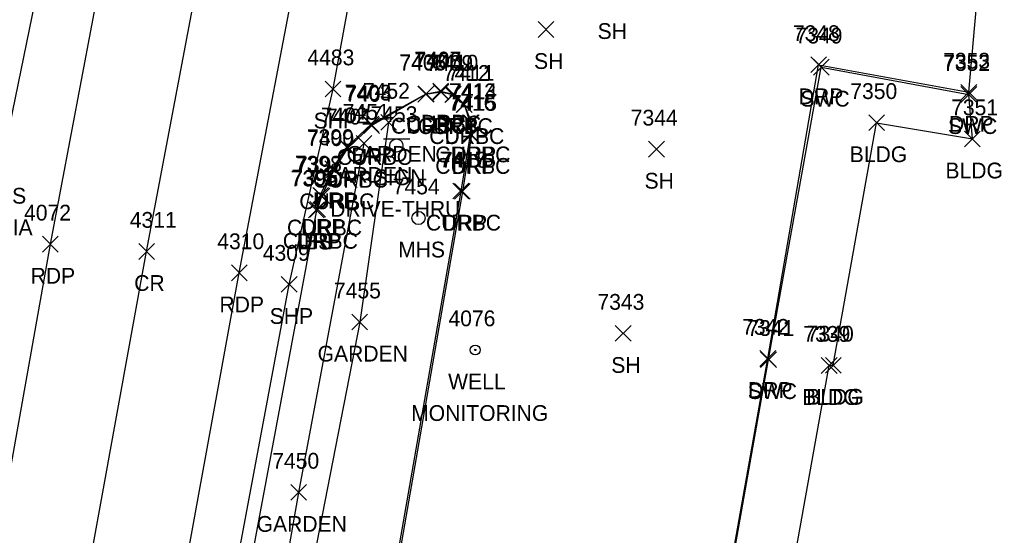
# Model space of a CAD drawing. Extents: x 1769141 to 1770911, y 735471 to 741449.
# Drawn here: x 1770609.7 to 1770734.1, y 738821.9 to 738887.2 of the extents above; entities that cross this region are included whole.
import ezdxf

# ---------------------------------------------------------------- set-up
doc = ezdxf.new("R2010")
doc.units = 0
for name, color, linetype in [('L_A', 7, 'Continuous'), ('L_I', 7, 'Continuous'), ('L_TIC', 7, 'Continuous'), ('LAPB', 7, 'Continuous'), ('LBC', 7, 'Continuous'), ('LELB', 7, 'Continuous'), ('LSOGP', 7, 'Continuous'), ('P_A', 7, 'Continuous'), ('P_I', 7, 'Continuous'), ('P_TIC', 7, 'Continuous'), ('PET', 7, 'Continuous'), ('PRC', 7, 'Continuous'), ('PSP', 7, 'Continuous'), ('R_A', 7, 'Continuous'), ('R_I', 7, 'Continuous'), ('R_TIC', 7, 'Continuous'), ('RC', 7, 'Continuous'), ('RDP', 7, 'Continuous'), ('RSW', 7, 'Continuous'), ('S_A', 7, 'Continuous'), ('S_C', 7, 'Continuous'), ('S_I', 7, 'Continuous'), ('SSGN', 7, 'Continuous'), ('U_A', 7, 'Continuous'), ('U_C', 7, 'Continuous'), ('U_I', 7, 'Continuous'), ('USMH', 7, 'Continuous'), ('UWW', 7, 'Continuous')]:
    doc.layers.add(name, color=color, linetype=linetype)

msp = doc.modelspace()

# ---------------------------------------------------------------- linework, layer by layer
at = {"layer": 'L_TIC'}
for points in [[(1770675.42, 738884.98), (1770677.42, 738886.98)], [(1770677.42, 738884.98), (1770675.42, 738886.98)], [(1770655.48, 738873.21), (1770657.48, 738875.21)], [(1770657.48, 738873.21), (1770655.48, 738875.21)], [(1770717.32, 738873.17), (1770719.32, 738875.17)], [(1770719.32, 738873.17), (1770717.32, 738875.17)], [(1770652.36, 738870.55), (1770654.36, 738872.55)], [(1770654.36, 738870.55), (1770652.36, 738872.55)], [(1770729.45, 738871.11), (1770731.45, 738873.11)], [(1770731.45, 738871.11), (1770729.45, 738873.11)], [(1770689.42, 738869.81), (1770691.42, 738871.81)], [(1770691.42, 738869.81), (1770689.42, 738871.81)], [(1770646.32, 738862.1), (1770648.32, 738864.1)], [(1770648.32, 738862.1), (1770646.32, 738864.1)], [(1770651.81, 738847.9), (1770653.81, 738849.9)], [(1770653.81, 738847.9), (1770651.81, 738849.9)], [(1770685.2, 738846.46), (1770687.2, 738848.46)], [(1770687.2, 738846.46), (1770685.2, 738848.46)], [(1770711.3, 738842.4), (1770713.3, 738844.4)], [(1770713.3, 738842.4), (1770711.3, 738844.4)], [(1770711.82, 738842.43), (1770713.82, 738844.43)], [(1770713.82, 738842.43), (1770711.82, 738844.43)], [(1770644.08, 738826.32), (1770646.08, 738828.32)], [(1770646.08, 738826.32), (1770644.08, 738828.32)]]:
    msp.add_lwpolyline(points, dxfattribs=at)
at = {"layer": 'LAPB'}
for points in [[(1770656.48, 738874.21), (1770652.81, 738848.9), (1770644.99, 738808.63), (1770635.02, 738752.94)], [(1770632.71, 738756.05), (1770638.66, 738790.64), (1770645.08, 738827.32), (1770653.36, 738871.55)]]:
    msp.add_lwpolyline(points, dxfattribs=at)
at = {"layer": 'LBC'}
msp.add_lwpolyline([(1770698.24, 738749.57), (1770689.16, 738750.88), (1770695.56, 738787.47), (1770702.23, 738786.66), (1770703.87, 738795.78), (1770704.59, 738800.03), (1770706.25, 738809.82), (1770706.89, 738813.21), (1770712.3, 738843.4), (1770712.82, 738843.43), (1770718.32, 738874.17), (1770730.45, 738872.11)], dxfattribs=at)
at = {"layer": 'LELB'}
msp.add_lwpolyline([(1770647.32, 738863.1), (1770638.32, 738814.67), (1770629.85, 738769.78)], dxfattribs=at)
at = {"layer": 'LSOGP'}
msp.add_lwpolyline([(1770691.87, 738661.41), (1770687.12, 738683.7), (1770686.36, 738688.58), (1770687.84, 738701.39), (1770692.59, 738706.26), (1770692.55, 738706.5), (1770699.98, 738727.29), (1770698.52, 738748.03), (1770698.32, 738748.12), (1770698.24, 738749.57), (1770689.16, 738750.88), (1770695.56, 738787.47), (1770702.23, 738786.66), (1770703.87, 738795.78), (1770704.59, 738800.03), (1770706.25, 738809.82), (1770706.89, 738813.21), (1770712.3, 738843.4), (1770712.82, 738843.43), (1770718.32, 738874.17), (1770730.45, 738872.11), (1770730, 738877.74), (1770730, 738878.02), (1770733.34, 738915.49)], dxfattribs=at)
at = {"layer": 'P_TIC'}
for points in [[(1770648.44, 738877.44), (1770650.44, 738879.44)], [(1770650.44, 738877.44), (1770648.44, 738879.44)], [(1770612.62, 738857.77), (1770614.62, 738859.77)], [(1770614.62, 738857.77), (1770612.62, 738859.77)], [(1770624.81, 738856.85), (1770626.81, 738858.85)], [(1770626.81, 738856.85), (1770624.81, 738858.85)], [(1770636.55, 738854.14), (1770638.55, 738856.14)], [(1770638.55, 738854.14), (1770636.55, 738856.14)], [(1770642.88, 738852.67), (1770644.88, 738854.67)], [(1770644.88, 738852.67), (1770642.88, 738854.67)]]:
    msp.add_lwpolyline(points, dxfattribs=at)
at = {"layer": 'PET'}
for points in [[(1770498.35, 738202.33), (1770505.32, 738243.58), (1770514, 738293.39), (1770521.19, 738334.51), (1770529.87, 738384.51), (1770540.37, 738444.39), (1770550.2, 738502.07), (1770560.29, 738558.86), (1770568.53, 738606.15), (1770576.04, 738648.17), (1770584.13, 738693.97), (1770592.27, 738740.2), (1770599.12, 738779.63), (1770606.64, 738819.52), (1770613.62, 738858.77), (1770620.19, 738893.47), (1770628.38, 738936.17), (1770637.53, 738984.97), (1770643.72, 739017.75), (1770651.2, 739057.47)], [(1770519.35, 738183.15), (1770528.05, 738233.56), (1770539.53, 738299.08), (1770548.74, 738352.36), (1770557.68, 738403.13), (1770564.13, 738440.46), (1770573.45, 738494.14), (1770584.12, 738554.39), (1770592.19, 738600.77), (1770602.63, 738660.09), (1770612.1, 738713.05), (1770618.25, 738747.4), (1770627.86, 738802.06), (1770637.55, 738855.14), (1770646.46, 738901.9), (1770653.63, 738941.04), (1770664.31, 738997.45), (1770673.48, 739046.36)]]:
    msp.add_lwpolyline(points, dxfattribs=at)
at = {"layer": 'PRC'}
msp.add_lwpolyline([(1770507.77, 738186.68), (1770516.39, 738236.25), (1770527.92, 738302.48), (1770537.02, 738354.2), (1770545.79, 738405.62), (1770552.19, 738442.28), (1770561.98, 738497.61), (1770572.5, 738557.36), (1770580.07, 738602.32), (1770591.07, 738663.64), (1770600.38, 738716.09), (1770606.4, 738749.37), (1770616.02, 738804.08), (1770625.81, 738857.85), (1770633.75, 738899.85), (1770641.85, 738943.04), (1770652.79, 739000.55), (1770661.76, 739049.09)], dxfattribs=at)
at = {"layer": 'PSP'}
for points in [[(1770615.73, 738696.75), (1770624.55, 738745.32), (1770633.94, 738800.55), (1770643.88, 738853.67), (1770649.44, 738878.44), (1770653.55, 738900.85), (1770658.58, 738938.18), (1770660.8, 738954.57), (1770663.06, 738973.42), (1770666.15, 738992.82), (1770666.57, 738995.83), (1770671.38, 739019.72), (1770673.18, 739030.96), (1770682.05, 739077.34)], [(1770492.13, 738203.4), (1770499.17, 738244.91), (1770502.67, 738268.32), (1770507.12, 738294.16), (1770515.22, 738335.86), (1770523.37, 738385.12), (1770531.43, 738446.08), (1770541.85, 738504.16), (1770552.67, 738560.33), (1770559.53, 738607.65), (1770567.71, 738649.42), (1770576.6, 738695.75), (1770584.51, 738740.49), (1770591.64, 738780.79), (1770598.7, 738821.32), (1770605.59, 738859.98), (1770618.05, 738920.67), (1770621.75, 738939.17), (1770631.13, 738987.07), (1770635.84, 739018.16), (1770643.49, 739059.41)]]:
    msp.add_lwpolyline(points, dxfattribs=at)
at = {"layer": 'R_TIC'}
for points in [[(1770709.96, 738880.51), (1770711.96, 738882.51)], [(1770711.96, 738880.51), (1770709.96, 738882.51)], [(1770710.31, 738880.21), (1770712.31, 738882.21)], [(1770712.31, 738880.21), (1770710.31, 738882.21)], [(1770660.19, 738876.78), (1770662.19, 738878.78)], [(1770662.19, 738876.78), (1770660.19, 738878.78)], [(1770660.23, 738876.83), (1770662.23, 738878.83)], [(1770662.23, 738876.83), (1770660.23, 738878.83)], [(1770662.07, 738877.17), (1770664.07, 738879.17)], [(1770664.07, 738877.17), (1770662.07, 738879.17)], [(1770662.11, 738877.06), (1770664.11, 738879.06)], [(1770664.11, 738877.06), (1770662.11, 738879.06)], [(1770663.59, 738876.73), (1770665.59, 738878.73)], [(1770665.59, 738876.73), (1770663.59, 738878.73)], [(1770663.67, 738876.78), (1770665.67, 738878.78)], [(1770665.67, 738876.78), (1770663.67, 738878.78)], [(1770729, 738877.02), (1770731, 738879.02)], [(1770731, 738877.02), (1770729, 738879.02)], [(1770729, 738876.74), (1770731, 738878.74)], [(1770731, 738876.74), (1770729, 738878.74)], [(1770665.05, 738875.47), (1770667.05, 738877.47)], [(1770667.05, 738875.47), (1770665.05, 738877.47)], [(1770665.07, 738875.48), (1770667.07, 738877.48)], [(1770667.07, 738875.48), (1770665.07, 738877.48)], [(1770653.25, 738872.98), (1770655.25, 738874.98)], [(1770655.25, 738872.98), (1770653.25, 738874.98)], [(1770653.33, 738872.82), (1770655.33, 738874.82)], [(1770655.33, 738872.82), (1770653.33, 738874.82)], [(1770665.82, 738873.15), (1770667.82, 738875.15)], [(1770667.82, 738873.15), (1770665.82, 738875.15)], [(1770665.96, 738873.15), (1770667.96, 738875.15)], [(1770667.96, 738873.15), (1770665.96, 738875.15)], [(1770665.81, 738871.69), (1770667.81, 738873.69)], [(1770667.81, 738871.69), (1770665.81, 738873.69)], [(1770665.96, 738871.68), (1770667.96, 738873.68)], [(1770667.96, 738871.68), (1770665.96, 738873.68)], [(1770650.22, 738870.09), (1770652.22, 738872.09)], [(1770652.22, 738870.09), (1770650.22, 738872.09)], [(1770650.3, 738869.94), (1770652.3, 738871.94)], [(1770652.3, 738869.94), (1770650.3, 738871.94)], [(1770648.38, 738867.33), (1770650.38, 738869.33)], [(1770650.38, 738867.33), (1770648.38, 738869.33)], [(1770648.58, 738867.21), (1770650.58, 738869.21)], [(1770650.58, 738867.21), (1770648.58, 738869.21)], [(1770664.63, 738864.5), (1770666.63, 738866.5)], [(1770666.63, 738864.5), (1770664.63, 738866.5)], [(1770664.82, 738864.47), (1770666.82, 738866.47)], [(1770666.82, 738864.47), (1770664.82, 738866.47)], [(1770646.86, 738863.97), (1770648.86, 738865.97)], [(1770648.86, 738863.97), (1770646.86, 738865.97)], [(1770647.02, 738863.88), (1770649.02, 738865.88)], [(1770649.02, 738863.88), (1770647.02, 738865.88)], [(1770646.32, 738862.1), (1770648.32, 738864.1)], [(1770648.32, 738862.1), (1770646.32, 738864.1)], [(1770646.48, 738862.2), (1770648.48, 738864.2)], [(1770648.48, 738862.2), (1770646.48, 738864.2)], [(1770703.53, 738843.29), (1770705.53, 738845.29)], [(1770705.53, 738843.29), (1770703.53, 738845.29)], [(1770703.62, 738843.15), (1770705.62, 738845.15)], [(1770705.62, 738843.15), (1770703.62, 738845.15)]]:
    msp.add_lwpolyline(points, dxfattribs=at)
at = {"layer": 'RC'}
msp.add_lwpolyline([(1770647.48, 738863.2), (1770648.02, 738864.88), (1770649.58, 738868.21), (1770651.3, 738870.94), (1770654.33, 738873.82), (1770661.19, 738877.78), (1770663.11, 738878.06), (1770664.59, 738877.73), (1770666.05, 738876.47), (1770666.82, 738874.15), (1770666.81, 738872.69), (1770665.63, 738865.5), (1770657.06, 738816.33)], dxfattribs=at)
at = {"layer": 'RDP'}
for points in [[(1770698.52, 738748.03), (1770687.79, 738749.84), (1770696.12, 738797.02), (1770697.17, 738803.09), (1770698.33, 738809.2), (1770699.26, 738814.62), (1770704.53, 738844.29), (1770710.96, 738881.51), (1770730, 738878.02)], [(1770647.32, 738863.1), (1770647.86, 738864.97), (1770649.38, 738868.33), (1770651.22, 738871.09), (1770654.25, 738873.98), (1770661.23, 738877.83), (1770663.07, 738878.17), (1770664.67, 738877.78), (1770666.07, 738876.48), (1770666.96, 738874.15), (1770666.96, 738872.68), (1770665.82, 738865.47), (1770657.29, 738816.41)]]:
    msp.add_lwpolyline(points, dxfattribs=at)
at = {"layer": 'RSW'}
msp.add_lwpolyline([(1770698.32, 738748.12), (1770687.88, 738749.86), (1770696.3, 738797.11), (1770697.28, 738803.07), (1770698.46, 738809.17), (1770699.38, 738814.61), (1770704.62, 738844.15), (1770711.31, 738881.21), (1770730, 738877.74)], dxfattribs=at)
at = {"layer": 'SSGN'}
for p, q in [((1770655.81, 738872.11), (1770659.15, 738872.11)), ((1770657.46, 738871.27), (1770657.46, 738871.27))]:
    msp.add_line(p, q, dxfattribs=at)
msp.add_circle((1770657.46, 738871.27), 0.833, dxfattribs=at)
at = {"layer": 'USMH'}
for p, q in [((1770660.26, 738862.09), (1770660.26, 738862.09)), ((1770661.09, 738862.09), (1770661.09, 738862.09))]:
    msp.add_line(p, q, dxfattribs=at)
msp.add_circle((1770660.26, 738862.09), 0.833, dxfattribs=at)
at = {"layer": 'UWW'}
for radius in [0.625, 0.0833]:
    msp.add_circle((1770667.45, 738845.37), radius, dxfattribs=at)

# ---------------------------------------------------------------- texts
at = {"layer": 'L_A'}
for s, p in [('SH', (1770682.96, 738884.78)), ('SH', (1770674.91, 738880.98)), ('GARDEN', (1770651.15, 738869.21)), ('BLDG', (1770714.91, 738869.17)), ('GARDEN', (1770648.03, 738866.55)), ('BLDG', (1770727.04, 738867.11)), ('SH', (1770688.91, 738865.81)), ('BS', (1770645.76, 738858.1)), ('GARDEN', (1770647.48, 738843.9)), ('SH', (1770684.69, 738842.46)), ('BLDG', (1770708.89, 738838.4)), ('BLDG', (1770709.41, 738838.43)), ('GARDEN', (1770639.75, 738822.32))]:
    msp.add_text(s, height=2, dxfattribs=at).set_placement(p)
at = {"layer": 'L_I'}
for s, p in [('7452', (1770653.22, 738877.21)), ('7350', (1770714.98, 738877.17)), ('7451', (1770650.66, 738874.55)), ('7351', (1770727.76, 738875.11)), ('7344', (1770687.16, 738873.81)), ('7395', (1770644.06, 738866.1)), ('7455', (1770649.55, 738851.9)), ('7343', (1770682.94, 738850.46)), ('7339', (1770709.03, 738846.4)), ('7340', (1770709.47, 738846.43)), ('7450', (1770641.73, 738830.32))]:
    msp.add_text(s, height=2, dxfattribs=at).set_placement(p)
at = {"layer": 'P_A'}
for s, p in [('SHP', (1770646.98, 738873.44)), ('RDP', (1770611.11, 738853.77)), ('CR', (1770624.24, 738852.85)), ('RDP', (1770635.04, 738850.14)), ('SHP', (1770641.41, 738848.67))]:
    msp.add_text(s, height=2, dxfattribs=at).set_placement(p)
at = {"layer": 'P_I'}
for s, p in [('4483', (1770646.18, 738881.44)), ('4072', (1770610.28, 738861.77)), ('4311', (1770623.68, 738860.85)), ('4310', (1770634.77, 738858.14)), ('4309', (1770640.53, 738856.67))]:
    msp.add_text(s, height=2, dxfattribs=at).set_placement(p)
at = {"layer": 'R_A'}
for s, p in [('DRP', (1770708.45, 738876.51)), ('SWC', (1770708.67, 738876.21)), ('CURBC', (1770656.77, 738872.78)), ('CURBC', (1770658.69, 738873.06)), ('DRP', (1770658.72, 738872.83)), ('DRP', (1770660.56, 738873.17)), ('DRP', (1770662.16, 738872.78)), ('SWC', (1770727.37, 738872.74)), ('DRP', (1770727.49, 738873.02)), ('CURBC', (1770660.17, 738872.73)), ('CURBC', (1770661.63, 738871.47)), ('DRP', (1770663.56, 738871.48)), ('CURBC', (1770662.4, 738869.15)), ('DRP', (1770664.45, 738869.15)), ('CURBC', (1770649.92, 738868.82)), ('DRP', (1770651.74, 738868.98)), ('CURBC', (1770662.39, 738867.69)), ('DRP', (1770664.45, 738867.68)), ('CURBC', (1770646.88, 738865.94)), ('DRP', (1770648.71, 738866.09)), ('CURBC', (1770645.16, 738863.21)), ('DRP', (1770646.87, 738863.33)), ('CURBC', (1770661.21, 738860.5)), ('DRP', (1770663.31, 738860.47)), ('CURBC', (1770643.6, 738859.88)), ('DRP', (1770645.35, 738859.97)), ('CURBC', (1770643.07, 738858.2)), ('DRP', (1770644.81, 738858.1)), ('SWC', (1770701.99, 738839.15)), ('DRP', (1770702.02, 738839.29))]:
    msp.add_text(s, height=2, dxfattribs=at).set_placement(p)
at = {"layer": 'R_I'}
for s, p in [('7348', (1770707.7, 738884.51)), ('7349', (1770708.04, 738884.21)), ('7406', (1770657.84, 738880.83)), ('7405', (1770657.85, 738880.78)), ('7407', (1770659.74, 738881.17)), ('7408', (1770659.77, 738881.06)), ('7409', (1770661.24, 738880.73)), ('7410', (1770661.89, 738880.78)), ('7353', (1770726.74, 738881.02)), ('7352', (1770726.75, 738880.74)), ('7412', (1770663.35, 738879.47)), ('7411', (1770663.94, 738879.48)), ('7403', (1770650.91, 738876.98)), ('7404', (1770651, 738876.82)), ('7413', (1770664.13, 738877.15)), ('7414', (1770664.27, 738877.15)), ('7416', (1770664.06, 738875.69)), ('7415', (1770664.26, 738875.68)), ('7402', (1770647.88, 738874.09)), ('7401', (1770648.53, 738873.94)), ('7399', (1770646.12, 738871.33)), ('7400', (1770646.15, 738871.21)), ('7398', (1770644.6, 738867.97)), ('7397', (1770644.76, 738867.88)), ('7417', (1770662.94, 738868.5)), ('7418', (1770663.13, 738868.47)), ('7395', (1770644.06, 738866.1)), ('7396', (1770644.17, 738866.2)), ('7342', (1770701.27, 738847.29)), ('7341', (1770701.93, 738847.15))]:
    msp.add_text(s, height=2, dxfattribs=at).set_placement(p)
at = {"layer": 'S_A'}
msp.add_text('SIGN', height=2, dxfattribs=at).set_placement((1770654.6, 738866.25))
at = {"layer": 'S_C'}
msp.add_text('DRIVE-THRU', height=2, dxfattribs=at).set_placement((1770649.08, 738862.25))
at = {"layer": 'S_I'}
msp.add_text('7453', height=2, dxfattribs=at).set_placement((1770654.18, 738874.25))
at = {"layer": 'U_A'}
for s, p in [('MHS', (1770604.61, 738863.91)), ('MHS', (1770657.68, 738857.09)), ('WELL', (1770664.02, 738840.37))]:
    msp.add_text(s, height=2, dxfattribs=at).set_placement(p)
at = {"layer": 'U_C'}
for s, p in [('28"DIA', (1770602.98, 738859.91)), ('MONITORING', (1770659.33, 738836.37))]:
    msp.add_text(s, height=2, dxfattribs=at).set_placement(p)
at = {"layer": 'U_I'}
for s, p in [('7454', (1770657, 738865.09)), ('4076', (1770664.06, 738848.37))]:
    msp.add_text(s, height=2, dxfattribs=at).set_placement(p)

doc.saveas('drawing.dxf')
